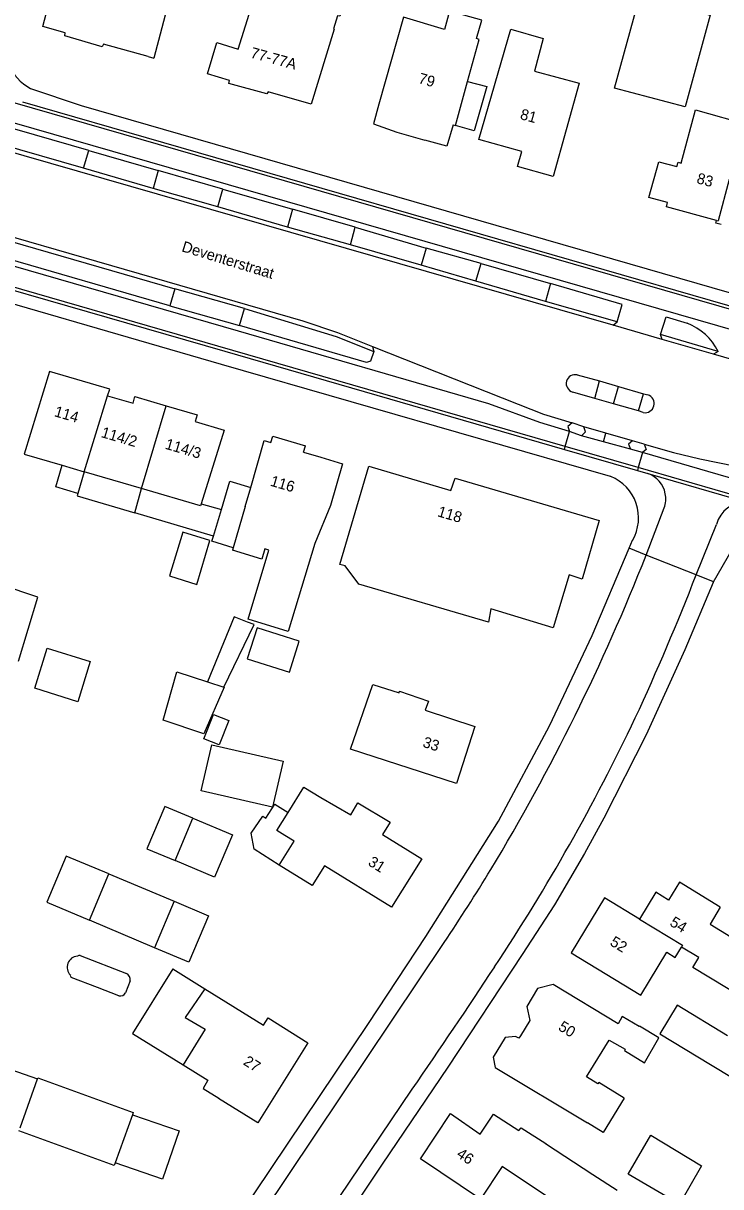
# Model space of a CAD drawing. Extents: x 194485 to 197793, y 468269 to 470822.
# Drawn here: x 195320.4 to 195397.6, y 469765.8 to 469894.5 of the extents above; entities that cross this region are included whole.
import ezdxf

# ---------------------------------------------------------------- set-up
doc = ezdxf.new("R2010")
doc.units = 0
for name, color, linetype in [('BGT grensvlak gebouwinstallatie plus 1', 7, 'Continuous'), ('BGT grensvlak overig bouwwerk', 7, 'Continuous'), ('BGT grensvlak pand op maaiveld', 7, 'Continuous'), ('BGT grensvlak pand op maaiveld LR', 7, 'Continuous'), ('BGT grensvlak vegetatieobject', 7, 'Continuous'), ('BGT grensvlak wegdeel', 7, 'Continuous'), ('BGT tekst huisnummerreeks', 7, 'Continuous'), ('BGT tekst openbare ruimte label weg', 7, 'Continuous')]:
    doc.layers.add(name, color=color, linetype=linetype)

msp = doc.modelspace()

# ---------------------------------------------------------------- linework, layer by layer
at = {"layer": 'BGT grensvlak gebouwinstallatie plus 1'}
for p, q in [((195369.59, 469888.11), (195371.71, 469887.56)), ((195371.71, 469887.56), (195370.33, 469882.65)), ((195370.33, 469882.65), (195368.25, 469883.23)), ((195324.05, 469843.25), (195324.76, 469845.65)), ((195327.18, 469844.93), (195326.48, 469842.53)), ((195326.48, 469842.53), (195324.05, 469843.25)), ((195342.37, 469840.77), (195343.3, 469843.9)), ((195343.3, 469843.9), (195345.61, 469843.2)), ((195326.48, 469842.53), (195326.4, 469842.27)), ((195326.4, 469842.27), (195332.78, 469840.39)), ((195332.78, 469840.39), (195333.54, 469843.06)), ((195340.13, 469841.38), (195342.37, 469840.77)), ((195341.48, 469837.79), (195342.37, 469840.77)), ((195341.48, 469837.79), (195332.78, 469840.39)), ((195341.32, 469837.24), (195341.48, 469837.79)), ((195343.68, 469836.5), (195341.32, 469837.24)), ((195343.77, 469828.89), (195340.81, 469821.69)), ((195342.62, 469821.11), (195345.99, 469828.04)), ((195345.25, 469828.28), (195343.77, 469828.89)), ((195345.99, 469828.04), (195345.25, 469828.28)), ((195340.42, 469815.39), (195341.49, 469818.09)), ((195341.49, 469818.09), (195343.2, 469817.4)), ((195343.2, 469817.4), (195342.12, 469814.71)), ((195342.12, 469814.71), (195340.42, 469815.39)), ((195336.09, 469807.9), (195334.12, 469803.22)), ((195339.21, 469806.59), (195336.09, 469807.9)), ((195347.29, 469806.61), (195348.29, 469808.17)), ((195348.29, 469808.17), (195349.74, 469807.23)), ((195345.67, 469804.93), (195346.96, 469806.83)), ((195346.96, 469806.83), (195347.29, 469806.61)), ((195345.97, 469803.17), (195345.67, 469804.93)), ((195334.12, 469803.22), (195337.24, 469801.91)), ((195325.19, 469802.42), (195323.04, 469797.3)), ((195329.91, 469800.44), (195325.19, 469802.42)), ((195348.76, 469801.42), (195345.97, 469803.17)), ((195323.04, 469797.3), (195327.76, 469795.31)), ((195337.13, 469797.41), (195340.92, 469795.81)), ((195340.92, 469795.81), (195338.76, 469790.69)), ((195338.76, 469790.69), (195334.97, 469792.28)), ((195336.99, 469789.95), (195332.54, 469782.78)), ((195336.99, 469789.95), (195340.54, 469787.74)), ((195332.54, 469782.78), (195338.13, 469779.31)), ((195316.45, 469779.71), (195322.04, 469777.78))]:
    msp.add_line(p, q, dxfattribs=at)
msp.add_lwpolyline([(195332.52, 469773.8), (195337.7, 469772.01), (195335.86, 469766.67), (195330.61, 469768.48)], dxfattribs=at)
at = {"layer": 'BGT grensvlak overig bouwwerk'}
for p, q in [((195326.75, 469791.41), (195331.86, 469789.42)), ((195332.26, 469788.63), (195331.76, 469787.29))]:
    msp.add_line(p, q, dxfattribs=at)
msp.add_lwpolyline([(195331.03, 469786.96), (195328.67, 469787.88), (195325.75, 469788.99)], dxfattribs=at)
for centre, radius, start, end in [((195326.53, 469790.12), 1.23, 94.3999, 224.7893), ((195326.65, 469791.07), 0.348, 73.0848, 129.1228), ((195325.88, 469789.19), 0.237, 162.6659, 236.1243), ((195331.54, 469788.76), 0.732, 349.1887, 63.999), ((195331.18, 469787.59), 0.649, 256.4129, 332.2848)]:
    msp.add_arc(centre, radius, start, end, dxfattribs=at)
at = {"layer": 'BGT grensvlak pand op maaiveld'}
for p, q in [((195336.96, 469898.58), (195334.89, 469890.67)), ((195362.51, 469895.21), (195359.79, 469885.6)), ((195334.25, 469890.85), (195334.89, 469890.67)), ((195368.25, 469883.23), (195369.59, 469888.11)), ((195368.01, 469883.31), (195367.31, 469880.96)), ((195368.01, 469883.31), (195368.25, 469883.23)), ((195361.76, 469882.51), (195364.86, 469881.62)), ((195367.31, 469880.96), (195364.86, 469881.62)), ((195347.83, 469848.15), (195348.04, 469848.87)), ((195348.04, 469848.87), (195351.67, 469847.8)), ((195351.46, 469847.09), (195351.67, 469847.8)), ((195351.46, 469847.09), (195353.36, 469846.53)), ((195324.76, 469845.65), (195327.18, 469844.93)), ((195333.54, 469843.06), (195327.18, 469844.93)), ((195345, 469841.07), (195345.61, 469843.2)), ((195345, 469841.07), (195343.68, 469836.5)), ((195343.68, 469836.5), (195343.6, 469836.24)), ((195321.72, 469820.97), (195323.1, 469825.4)), ((195323.1, 469825.4), (195327.85, 469823.93)), ((195327.85, 469823.93), (195326.47, 469819.49)), ((195340.81, 469821.69), (195342.62, 469821.11)), ((195326.47, 469819.49), (195321.72, 469820.97)), ((195337.24, 469801.91), (195339.21, 469806.59)), ((195339.21, 469806.59), (195343.58, 469804.75)), ((195343.58, 469804.75), (195341.61, 469800.07)), ((195341.61, 469800.07), (195337.24, 469801.91)), ((195327.76, 469795.31), (195329.91, 469800.44)), ((195329.91, 469800.44), (195337.13, 469797.41)), ((195337.13, 469797.41), (195334.97, 469792.28)), ((195334.97, 469792.28), (195327.76, 469795.31)), ((195320.09, 469772.34), (195322.04, 469777.78)), ((195332.52, 469773.8), (195330.61, 469768.48)), ((195383.45, 469767.16), (195378.21, 469770.58)), ((195383.5, 469761.36), (195373.42, 469768.07)), ((195386.14, 469765.4), (195383.45, 469767.16))]:
    msp.add_line(p, q, dxfattribs=at)
for points in [[(195340.99, 469906.26), (195344.49, 469905.28), (195344.09, 469904.04), (195353.56, 469901.27), (195353.88, 469902.52), (195357.29, 469901.54), (195355.46, 469895.31), (195355.22, 469895.37), (195354.77, 469893.91), (195354.83, 469893.89), (195352.29, 469885.59), (195347.52, 469886.95), (195347.39, 469886.72), (195343.18, 469887.87), (195343.25, 469888.2), (195340.82, 469888.94), (195341.85, 469892.42), (195344.22, 469891.67), (195345.43, 469895.54), (195338.47, 469897.61), (195338.64, 469898.21)], [(195334.25, 469890.85), (195329.31, 469892.23), (195329.18, 469891.93), (195325.05, 469893.15), (195325.08, 469893.5), (195322.63, 469894.2), (195323.55, 469897.71), (195326.09, 469896.93), (195327.56, 469902.23), (195331.81, 469900.96), (195331.71, 469900.61), (195333.41, 469900.08), (195334.32, 469903.18), (195337.29, 469902.34)], [(195388.64, 469897.57), (195396.43, 469895.44), (195393.67, 469885.28), (195385.85, 469887.36), (195388.64, 469897.57)], [(195371.18, 469894.89), (195367.61, 469895.89), (195367.05, 469893.87), (195362.51, 469895.21)], [(195369.59, 469888.11), (195370.86, 469892.74), (195370.57, 469892.84), (195371.18, 469894.89)], [(195374.37, 469893.88), (195377.95, 469892.85), (195376.99, 469889.24), (195381.93, 469887.9), (195379.05, 469877.58), (195375.11, 469878.71), (195375.6, 469880.36), (195370.84, 469881.67), (195374.37, 469893.88)], [(195359.79, 469885.6), (195359.18, 469883.42), (195361.76, 469882.51)], [(195397.11, 469872.74), (195391.58, 469874.23), (195391.71, 469874.72), (195389.66, 469875.26), (195390.75, 469879.2), (195392.73, 469878.69), (195392.87, 469879.16), (195393.21, 469879.07), (195394.81, 469884.97), (195400.8, 469883.27)], [(195397.64, 469872.29), (195397.04, 469872.43), (195397.11, 469872.74)], [(195329.78, 469853.34), (195330.01, 469854.06), (195323.36, 469856.02), (195320.53, 469846.89), (195324.76, 469845.65)], [(195329.78, 469853.34), (195332.59, 469852.51), (195332.8, 469853.24), (195336.24, 469852.23)], [(195336.24, 469852.23), (195339.68, 469851.22), (195339.46, 469850.49), (195342.67, 469849.54), (195340.13, 469841.38)], [(195345.61, 469843.2), (195347.11, 469848.37), (195347.83, 469848.15)], [(195353.36, 469846.53), (195355.76, 469845.82), (195354.43, 469841.2), (195352.69, 469836.99), (195349.76, 469827.27), (195345.31, 469828.61), (195347.62, 469836.27), (195347.16, 469836.41), (195346.82, 469835.27), (195343.6, 469836.24)], [(195357.56, 469832.51), (195356.04, 469834.52), (195355.46, 469834.66), (195358.67, 469845.53), (195367.73, 469842.86), (195368.22, 469844.22), (195384.14, 469839.54), (195382.27, 469833.03), (195380.82, 469833.51), (195379.05, 469827.65), (195372.17, 469829.75), (195371.89, 469828.3), (195357.56, 469832.51)], [(195340.13, 469841.38), (195340.06, 469841.15), (195333.54, 469843.06)], [(195341.09, 469837.31), (195338.11, 469838.25), (195336.62, 469833.4), (195339.65, 469832.46), (195341.09, 469837.31)], [(195319.93, 469823.99), (195322.06, 469831.05), (195317.99, 469832.41), (195317.28, 469830.05)], [(195345.23, 469824.24), (195349.89, 469822.77), (195350.97, 469826.18), (195346.31, 469827.65), (195345.23, 469824.24)], [(195335.94, 469817.43), (195337.44, 469822.78), (195340.81, 469821.69)], [(195359.11, 469821.39), (195362.02, 469820.48), (195362.08, 469820.64), (195365.27, 469819.54), (195364.9, 469818.54), (195370.38, 469816.75), (195368.38, 469810.46), (195356.64, 469814.23), (195359.11, 469821.39)], [(195342.62, 469821.11), (195342.67, 469821.09), (195340.42, 469815.92), (195335.94, 469817.43)], [(195341.3, 469814.73), (195349.2, 469812.92), (195348.02, 469807.82), (195340.13, 469809.63), (195341.3, 469814.73)], [(195349.74, 469807.23), (195351.47, 469810.02), (195353.38, 469808.91), (195356.67, 469806.99), (195357.45, 469808.3), (195361.03, 469806.18), (195360.17, 469804.8), (195364.53, 469802.11), (195361.18, 469796.77), (195353.76, 469801.35), (195352.39, 469799.17), (195348.76, 469801.42)], [(195349.39, 469804.69), (195348.5, 469805.23), (195349.74, 469807.23)], [(195348.76, 469801.42), (195350.4, 469804.06), (195349.39, 469804.69)], [(195397.55, 469796.77), (195393.02, 469799.52), (195391.83, 469797.55), (195390.41, 469798.41), (195388.61, 469795.43)], [(195388.61, 469795.43), (195384.74, 469797.78), (195381.06, 469791.7), (195388.76, 469787.04), (195391.63, 469791.77), (195392.56, 469791.21), (195393.25, 469792.34)], [(195397.55, 469796.77), (195396.41, 469794.89), (195399.87, 469792.79), (195399.64, 469792.42), (195405.89, 469788.62), (195407.23, 469790.82), (195415.87, 469785.58), (195412.34, 469779.76), (195403.94, 469784.85), (195403.73, 469784.51), (195394.51, 469790.1), (195395.16, 469791.18), (195393.25, 469792.34)], [(195340.54, 469787.74), (195338.37, 469784.57), (195340.55, 469783.26), (195338.13, 469779.31)], [(195340.54, 469787.74), (195347.02, 469783.7), (195347.55, 469784.53), (195351.94, 469781.74), (195346.38, 469772.89), (195342.05, 469775.61), (195342.07, 469775.65)], [(195382.73, 469778.01), (195385.27, 469782.05), (195387.02, 469781.04), (195386.96, 469780.89), (195389.17, 469779.53), (195390.76, 469782.29), (195388.61, 469783.61), (195388.57, 469783.55), (195386.69, 469784.65), (195386.24, 469783.85), (195379.06, 469788.19), (195377.32, 469787.78), (195376.14, 469785.79), (195376.47, 469784.21), (195375.43, 469782.52)], [(195398.36, 469782.53), (195392.77, 469785.91), (195390.85, 469782.75), (195396.45, 469779.37)], [(195375.43, 469782.52), (195375.27, 469782.26), (195374.91, 469782.44), (195373.74, 469782.36), (195372.43, 469780.17), (195372.63, 469779.02), (195382.84, 469772.9)], [(195338.13, 469779.31), (195340.88, 469777.61), (195340.33, 469776.72), (195342.07, 469775.65)], [(195396.45, 469779.37), (195414.02, 469768.76), (195416.96, 469773.63)], [(195322.04, 469777.78), (195322.07, 469777.87), (195332.6, 469774.03), (195332.52, 469773.8)], [(195386.92, 469775.62), (195384.1, 469777.36), (195384.01, 469777.22), (195382.73, 469778.01)], [(195386.92, 469775.62), (195384.6, 469771.85), (195382.84, 469772.9)], [(195373.42, 469768.07), (195371.02, 469764.46), (195364.37, 469768.93), (195367.69, 469773.92), (195370.98, 469771.65), (195372.46, 469773.86), (195375.27, 469772.04), (195375.53, 469772.35), (195378.24, 469770.62), (195378.21, 469770.58)], [(195330.61, 469768.48), (195330.49, 469768.17), (195319.97, 469772.02)], [(195387.36, 469767.24), (195389.85, 469771.54), (195395.48, 469768.13), (195393.02, 469763.91), (195387.36, 469767.24)]]:
    msp.add_lwpolyline(points, dxfattribs=at)
at = {"layer": 'BGT grensvlak pand op maaiveld LR'}
for p, q in [((195398.53, 469877.27), (195397.32, 469872.69)), ((195397.11, 469872.74), (195397.32, 469872.69)), ((195327.18, 469844.93), (195329.78, 469853.34)), ((195333.54, 469843.06), (195336.24, 469852.23))]:
    msp.add_line(p, q, dxfattribs=at)
msp.add_lwpolyline([(195388.61, 469795.43), (195393.37, 469792.54), (195393.25, 469792.34)], dxfattribs=at)
at = {"layer": 'BGT grensvlak vegetatieobject'}
for p, q in [((195327.12, 469878.5), (195290.9, 469888.94)), ((195341.96, 469874.23), (195334.8, 469876.28)), ((195356.64, 469870.02), (195349.68, 469872)), ((195317.05, 469871), (195337.22, 469865.18)), ((195370.5, 469866.02), (195364.47, 469867.77)), ((195386.14, 469861.52), (195378.21, 469863.76)), ((195397.32, 469858.24), (195390.94, 469860.12))]:
    msp.add_line(p, q, dxfattribs=at)
msp.add_lwpolyline([(195344.9, 469862.97), (195355.06, 469859.89), (195359.24, 469858.22)], dxfattribs=at)
at = {"layer": 'BGT grensvlak wegdeel'}
for p, q in [((195385.7, 469861.13), (195282.19, 469890.92)), ((195327.7, 469880.47), (195291.49, 469890.91)), ((195327.12, 469878.5), (195327.7, 469880.47)), ((195327.7, 469880.47), (195335.36, 469878.24)), ((195334.8, 469876.28), (195327.12, 469878.5)), ((195335.36, 469878.24), (195334.8, 469876.28)), ((195342.52, 469876.18), (195335.36, 469878.24)), ((195341.96, 469874.23), (195342.52, 469876.18)), ((195342.52, 469876.18), (195350.23, 469873.99)), ((195349.68, 469872), (195341.96, 469874.23)), ((195350.23, 469873.99), (195349.68, 469872)), ((195357.17, 469871.98), (195350.23, 469873.99)), ((195356.64, 469870.02), (195357.17, 469871.98)), ((195357.17, 469871.98), (195365, 469869.67)), ((195336.67, 469863.29), (195316.5, 469869.11)), ((195364.47, 469867.77), (195356.64, 469870.02)), ((195365, 469869.67), (195364.47, 469867.77)), ((195371.08, 469867.98), (195365, 469869.67)), ((195370.5, 469866.02), (195371.08, 469867.98)), ((195371.08, 469867.98), (195378.77, 469865.74)), ((195337.22, 469865.18), (195336.67, 469863.29)), ((195344.9, 469862.97), (195337.22, 469865.18)), ((195378.21, 469863.76), (195370.5, 469866.02)), ((195378.77, 469865.74), (195378.21, 469863.76)), ((195336.67, 469863.29), (195344.37, 469861.09)), ((195344.37, 469861.09), (195344.9, 469862.97)), ((195385.7, 469861.13), (195386.14, 469861.52)), ((195391.1, 469859.56), (195385.7, 469861.13)), ((195391.1, 469859.56), (195390.94, 469860.12)), ((195359.08, 469858.78), (195359.24, 469858.22)), ((195396.8, 469857.95), (195391.1, 469859.56)), ((195397.32, 469858.24), (195396.8, 469857.95)), ((195407.06, 469854.96), (195396.8, 469857.95)), ((195381.73, 469855.64), (195384.2, 469854.97)), ((195381.73, 469855.64), (195384.2, 469854.97)), ((195383.68, 469853.02), (195384.2, 469854.97)), ((195384.2, 469854.97), (195386.27, 469854.36)), ((195384.2, 469854.97), (195386.27, 469854.36)), ((195383.68, 469853.02), (195381.23, 469853.75)), ((195383.68, 469853.02), (195381.23, 469853.75)), ((195385.75, 469852.43), (195386.27, 469854.36)), ((195386.27, 469854.36), (195389.05, 469853.53)), ((195386.27, 469854.36), (195389.05, 469853.53)), ((195388.51, 469851.66), (195389.05, 469853.53)), ((195389.05, 469853.53), (195389.55, 469853.43)), ((195389.05, 469853.53), (195389.55, 469853.43)), ((195385.75, 469852.43), (195383.68, 469853.02)), ((195385.75, 469852.43), (195383.68, 469853.02)), ((195388.51, 469851.66), (195385.75, 469852.43)), ((195388.51, 469851.66), (195385.75, 469852.43)), ((195389.03, 469851.48), (195388.51, 469851.66)), ((195389.03, 469851.48), (195388.51, 469851.66)), ((195382.46, 469849.9), (195381.16, 469850.33)), ((195382.46, 469849.9), (195381.16, 469850.33)), ((195384.88, 469849.2), (195382.46, 469849.9)), ((195384.88, 469849.2), (195382.46, 469849.9)), ((195380.39, 469847.73), (195380.87, 469849.38)), ((195382.18, 469848.92), (195380.87, 469849.38)), ((195384.62, 469848.24), (195382.18, 469848.92)), ((195384.62, 469848.24), (195384.88, 469849.2)), ((195387.6, 469847.43), (195384.62, 469848.24)), ((195387.85, 469848.35), (195384.88, 469849.2)), ((195387.85, 469848.35), (195384.88, 469849.2)), ((195389.14, 469847.99), (195387.85, 469848.35)), ((195389.14, 469847.99), (195387.85, 469848.35)), ((195380.3, 469847.4), (195380.39, 469847.73)), ((195380.3, 469847.4), (195388.38, 469845.06)), ((195388.48, 469845.39), (195380.39, 469847.73)), ((195388.95, 469847.04), (195387.6, 469847.43)), ((195388.95, 469847.04), (195388.48, 469845.39)), ((195401.82, 469843.3), (195388.95, 469847.04)), ((195388.48, 469845.39), (195388.38, 469845.06)), ((195388.38, 469845.06), (195389.54, 469844.73)), ((195389.54, 469844.73), (195401.05, 469841.4)), ((195389.34, 469835.71), (195391.34, 469840.92)), ((195397.32, 469839.63), (195397.11, 469839.11)), ((195394.88, 469833.51), (195397.11, 469839.11)), ((195387.45, 469836.46), (195387.83, 469837.35)), ((195389.34, 469835.71), (195387.45, 469836.46)), ((195394.88, 469833.51), (195389.34, 469835.71)), ((195396.79, 469832.75), (195394.88, 469833.51)), ((195396.74, 469832.66), (195396.79, 469832.75)), ((195364.98, 469793.51), (195373.03, 469806.28)), ((195338.3, 469750), (195366.99, 469792.84)), ((195345.5, 469750), (195363.46, 469776.61))]:
    msp.add_line(p, q, dxfattribs=at)
for points in [[(195239.58, 469908.74), (195313.47, 469887.48), (195399.29, 469862.72), (195490.63, 469836.39)], [(195490.03, 469834.32), (195312.91, 469885.36), (195238.99, 469906.69)], [(195380.87, 469849.38), (195377.6, 469850.39), (195371.94, 469852.46), (195344.25, 469860.48), (195291.37, 469875.76), (195246.35, 469888.75)], [(195321.24, 469887.32), (195326.86, 469885.43), (195398.54, 469864.75), (195443.27, 469851.82)], [(195380.39, 469847.73), (195343.63, 469858.35), (195290.78, 469873.59), (195246.39, 469886.44)], [(195320.37, 469885.85), (195398.36, 469863.35), (195490.73, 469836.72)], [(195279.71, 469882.32), (195293.71, 469878.29), (195351.36, 469861.61), (195355.21, 469860.33), (195359.08, 469858.78)], [(195279.71, 469882.32), (195293.71, 469878.29), (195351.36, 469861.61), (195355.21, 469860.33), (195359.08, 469858.78)], [(195298.94, 469870.88), (195342.74, 469858.26), (195380.3, 469847.4)], [(195385.42, 469844.39), (195342.39, 469856.81), (195308.32, 469866.67)], [(195386.14, 469861.52), (195386.7, 469863.44), (195378.77, 469865.74)], [(195390.94, 469860.12), (195391.56, 469862.06), (195393.9, 469861.37)], [(195359.24, 469858.22), (195358.84, 469857.18), (195358.41, 469857.02), (195344.37, 469861.09)], [(195359.08, 469858.78), (195375.2, 469852.41), (195378, 469851.29), (195381.16, 469850.33)], [(195359.08, 469858.78), (195375.2, 469852.41), (195378, 469851.29), (195381.16, 469850.33)], [(195381.16, 469850.33), (195380.69, 469849.92), (195380.87, 469849.38)], [(195382.18, 469848.92), (195382.64, 469849.36), (195382.46, 469849.9)], [(195387.85, 469848.35), (195387.41, 469847.97), (195387.6, 469847.43)], [(195389.14, 469847.99), (195389.36, 469847.4), (195388.95, 469847.04)], [(195389.14, 469847.99), (195392.37, 469847.06), (195395.29, 469846.37), (195405.05, 469844.36)], [(195389.14, 469847.99), (195392.37, 469847.06), (195395.29, 469846.37), (195405.05, 469844.36)], [(195401.35, 469841.67), (195398.14, 469842.6), (195388.48, 469845.39)], [(195396.79, 469832.75), (195398.86, 469836.33), (195402.89, 469837.46)], [(195373.03, 469806.28), (195378.65, 469816.82), (195383.38, 469826.82), (195387.45, 469836.46)], [(195396.74, 469832.66), (195393.61, 469825.22), (195389.34, 469815.81), (195384.66, 469806.6), (195382.52, 469802.68), (195379.19, 469797.03), (195375.62, 469791.53), (195367.41, 469779.07), (195360.15, 469768.34), (195338.18, 469735.35), (195333.3, 469728.04)], [(195313.71, 469724.85), (195316.42, 469724.33), (195319.1, 469725), (195358.62, 469783.89), (195364.98, 469793.51)]]:
    msp.add_lwpolyline(points, dxfattribs=at)
for centre, radius, start, end in [((195324.4, 469892.78), 6.31, 173.4751, 239.9441), ((195391.47, 469855.27), 6.56, 26.9278, 68.3019), ((195381.48, 469854.69), 0.976, 75.0383, 255.0383), ((195381.48, 469854.69), 0.976, 75.0383, 255.0383), ((195389.23, 469852.47), 1.01, 258.535, 71.9635), ((195389.23, 469852.47), 1.01, 258.535, 71.9635), ((195383.59, 469839.83), 4.92, 329.6157, 68.125), ((195388.56, 469841.93), 2.96, 11.0874, 70.7687), ((195388.57, 469841.93), 2.95, 340.0118, 11.0685), ((195400.2, 469838.38), 3.14, 74.343, 156.5169), ((195172.15, 469921.32), 233.46, 328.9515, 338.4863), ((195142.26, 469931.68), 271.02, 335.1305, 338.7639), ((195185.63, 469913.96), 224.23, 326.4875, 334.5763), ((195183.04, 469916.35), 221.57, 326.1207, 328.6006), ((194752.46, 470198.49), 742.5, 325.3761, 326.63679)]:
    msp.add_arc(centre, radius, start, end, dxfattribs=at)

# ---------------------------------------------------------------- texts
at = {"layer": 'BGT tekst huisnummerreeks'}
for s, rotation, p in [('77-77A', 344.7, (195345.5, 469890.76)), ('79', 344.4, (195364.07, 469887.93)), ('81', 344.6, (195375.33, 469883.96)), ('83', 344.9, (195394.85, 469876.87)), ('114', 343.6, (195323.8, 469851.09)), ('114/2', 343.6, (195328.98, 469848.78)), ('114/3', 343.6, (195336.06, 469847.49)), ('116', 343.6, (195347.69, 469843.4)), ('118', 343.6, (195366.19, 469840.02)), ('33', 342.3, (195364.54, 469814.52)), ('31', 327.9, (195358.49, 469801.47)), ('54', 328.8, (195391.86, 469794.79)), ('52', 328.8, (195385.25, 469792.61)), ('50', 328.3, (195379.53, 469783.24)), ('27', 327.9, (195344.69, 469779.41)), ('46', 326.4, (195368.28, 469769.21))]:
    msp.add_text(s, height=1.2, rotation=rotation, dxfattribs=at).set_placement(p)
at = {"layer": 'BGT tekst openbare ruimte label weg'}
msp.add_text('Deventerstraat', height=1.2, rotation=343, dxfattribs=at).set_placement((195337.89, 469869.33))

doc.saveas('drawing.dxf')
